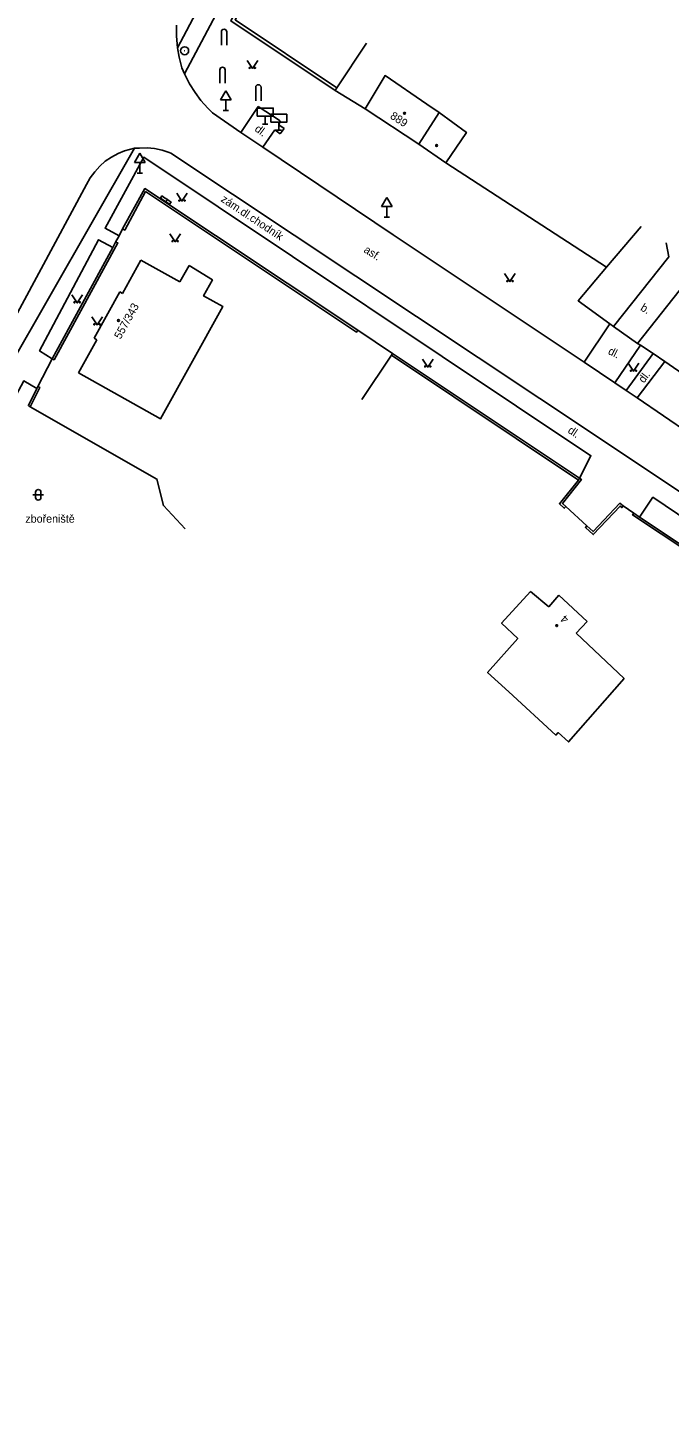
# Model space of a CAD drawing. Extents: x -577457 to -568404, y -1208466 to -1201387.
# Drawn here: x -568925.4 to -568865.3, y -1204449.9 to -1204319.2 of the extents above; entities that cross this region are included whole.
import ezdxf

# ---------------------------------------------------------------- set-up
doc = ezdxf.new("R2010")
doc.units = 0
for name, color, linetype in [('BUDOVY_MĚŘ', 7, 'Continuous'), ('BUDOVY_NEMĚŘ', 7, 'Continuous'), ('MAP_ZN_BP', 7, 'Continuous'), ('OBVOD_PILÍŘE', 7, 'Continuous'), ('POMOC_POPIS', 7, 'Continuous'), ('ROZHRANÍ_PLOCH', 7, 'Continuous'), ('ZN_BUDOV', 7, 'Continuous'), ('ZN_DOPLŇKOVÉ', 7, 'Continuous'), ('ZN_KULTUR', 7, 'Continuous'), ('Č_POPIS_ORIENT', 7, 'Continuous')]:
    doc.layers.add(name, color=color, linetype=linetype)

msp = doc.modelspace()

# ---------------------------------------------------------------- linework, layer by layer
at = {"layer": 'BUDOVY_MĚŘ'}
for points in [[(-568893.79, -1204326.77), (-568888.74, -1204330.09)], [(-568888.74, -1204330.09), (-568886.23, -1204331.82)], [(-568914.82, -1204340.97), (-568916.54, -1204344.07)], [(-568911.16, -1204343), (-568914.82, -1204340.97)], [(-568910.3, -1204341.45), (-568911.16, -1204343)], [(-568916.8, -1204343.92), (-568919.21, -1204348.27)], [(-568916.54, -1204344.07), (-568916.8, -1204343.92)], [(-568918.94, -1204348.42), (-568920.66, -1204351.53)], [(-568919.21, -1204348.27), (-568918.94, -1204348.42)], [(-568878.28, -1204372.02), (-568876.57, -1204373.46)], [(-568876.57, -1204373.46), (-568875.62, -1204372.34)], [(-568875.62, -1204372.34), (-568872.95, -1204374.82)], [(-568872.95, -1204374.82), (-568873.98, -1204375.92)], [(-568873.98, -1204375.92), (-568869.48, -1204380.17)]]:
    msp.add_lwpolyline(points, dxfattribs=at)
at = {"layer": 'BUDOVY_NEMĚŘ'}
for points in [[(-568893.79, -1204326.77), (-568891.91, -1204323.65), (-568888, -1204326.33), (-568886.84, -1204327.13), (-568888.74, -1204330.09)], [(-568886.84, -1204327.13), (-568884.28, -1204328.98), (-568886.23, -1204331.82)], [(-568920.66, -1204351.53), (-568912.99, -1204355.83), (-568907.14, -1204345.29), (-568908.93, -1204344.3), (-568908.11, -1204342.81), (-568910.3, -1204341.45)], [(-568878.28, -1204372.02), (-568880.99, -1204374.98), (-568879.47, -1204376.42), (-568882.3, -1204379.59), (-568880.32, -1204381.41), (-568875.89, -1204385.47), (-568875.67, -1204385.23), (-568874.71, -1204386.11), (-568869.48, -1204380.17)]]:
    msp.add_lwpolyline(points, dxfattribs=at)
at = {"layer": 'MAP_ZN_BP'}
for radius in [0.375, 0.0005]:
    msp.add_circle((-568910.71, -1204321.33), radius, dxfattribs=at)
at = {"layer": 'OBVOD_PILÍŘE'}
for points in [[(-568912.59, -1204335.11), (-568912.33, -1204335.28), (-568912.47, -1204335.49), (-568912.99, -1204335.15), (-568912.85, -1204334.94), (-568912.59, -1204335.11)], [(-568912.16, -1204335.4), (-568912.33, -1204335.28), (-568912.47, -1204335.49), (-568912.13, -1204335.72), (-568911.99, -1204335.51), (-568912.16, -1204335.4)]]:
    msp.add_lwpolyline(points, dxfattribs=at)
at = {"layer": 'ROZHRANÍ_PLOCH'}
for points in [[(-568911.38, -1204321.07), (-568893.08, -1204286.46)], [(-568910.72, -1204323.49), (-568903.74, -1204310.35), (-568902.53, -1204310.96)], [(-568911.49, -1204318.92), (-568911.49, -1204319.95)], [(-568911.49, -1204319.95), (-568911.38, -1204321.07)], [(-568911.38, -1204321.07), (-568911.22, -1204321.94)], [(-568911.22, -1204321.94), (-568910.96, -1204322.93)], [(-568910.96, -1204322.93), (-568910.72, -1204323.49)], [(-568910.72, -1204323.49), (-568910.25, -1204324.43)], [(-568910.25, -1204324.43), (-568909.74, -1204325.24)], [(-568909.74, -1204325.24), (-568909.18, -1204326)], [(-568909.18, -1204326), (-568908.54, -1204326.71)], [(-568908.54, -1204326.71), (-568908.09, -1204327.16)], [(-568905.44, -1204328.99), (-568903.83, -1204326.54)], [(-568903.83, -1204326.54), (-568901.74, -1204327.9)], [(-568908.09, -1204327.16), (-568905.44, -1204328.99)], [(-568901.74, -1204327.9), (-568901.88, -1204328.27)], [(-568905.44, -1204328.99), (-568903.37, -1204330.38)], [(-568902.25, -1204328.73), (-568903.37, -1204330.38)], [(-568901.76, -1204329.11), (-568902.25, -1204328.73)], [(-568901.88, -1204328.27), (-568901.38, -1204328.63)], [(-568901.38, -1204328.63), (-568901.76, -1204329.11)], [(-568986.96, -1204449.86), (-568983.6, -1204444.85), (-568969.76, -1204423.38), (-568960.92, -1204409.65), (-568953.77, -1204398.59), (-568948.99, -1204390.8), (-568944.8, -1204383.61), (-568940.67, -1204376.12), (-568935.59, -1204366.71), (-568927.34, -1204351.28), (-568915.4, -1204330.46)], [(-568769.88, -1204425.57), (-568772.01, -1204424.19), (-568813.6, -1204396.43), (-568816.36, -1204394.61), (-568871.63, -1204357.76), (-568912, -1204330.92), (-568912.15, -1204330.86), (-568912.83, -1204330.64), (-568913.53, -1204330.5), (-568914.24, -1204330.43), (-568914.96, -1204330.45), (-568915.4, -1204330.46), (-568916.36, -1204330.72), (-568916.94, -1204330.96), (-568917.57, -1204331.29), (-568918.15, -1204331.69), (-568918.68, -1204332.15), (-568919.15, -1204332.67), (-568919.56, -1204333.25), (-568919.91, -1204333.86), (-568928.89, -1204350.5)], [(-568903.37, -1204330.38), (-568891.17, -1204338.57)], [(-568916.86, -1204338.68), (-568918.18, -1204337.96), (-568914.54, -1204331.31), (-568872.61, -1204359.28), (-568873.67, -1204361.4)], [(-568891.17, -1204338.57), (-568873.23, -1204350.53)], [(-568917.45, -1204339.76), (-568918.78, -1204339.04), (-568924.31, -1204349.46), (-568923.13, -1204350.2)], [(-568865.55, -1204339.34), (-568865.31, -1204340.63), (-568870.48, -1204347.18)], [(-568863.64, -1204343.18), (-568863.75, -1204343.09), (-568868.23, -1204348.76)], [(-568870.83, -1204346.93), (-568873.23, -1204350.53)], [(-568867.97, -1204348.93), (-568870.36, -1204352.44)], [(-568869.29, -1204353.17), (-568866.76, -1204349.7)], [(-568870.36, -1204352.44), (-568873.23, -1204350.53)], [(-568868.26, -1204353.87), (-568865.68, -1204350.46)], [(-568924.58, -1204352.99), (-568925.8, -1204352.28), (-568933.95, -1204367.44), (-568939.17, -1204377.17), (-568939.95, -1204378.5)], [(-568870.36, -1204352.44), (-568869.29, -1204353.17)], [(-568869.29, -1204353.17), (-568868.26, -1204353.87)], [(-568863.32, -1204357.22), (-568868.26, -1204353.87)], [(-568868.04, -1204365.04), (-568866.8, -1204363.17), (-568859.95, -1204367.79), (-568860.81, -1204369.84)]]:
    msp.add_lwpolyline(points, dxfattribs=at)
at = {"layer": 'ZN_BUDOV'}
for centre in [(-568890.09, -1204327.19), (-568887.08, -1204330.21), (-568916.92, -1204346.61), (-568875.82, -1204375.21)]:
    msp.add_circle(centre, 0.0875, dxfattribs=at)
at = {"layer": 'ZN_DOPLŇKOVÉ'}
for p, q in [((-568907.27, -1204320.81), (-568907.27, -1204319.56)), ((-568906.77, -1204320.81), (-568906.77, -1204319.56)), ((-568907.41, -1204324.37), (-568907.41, -1204323.12)), ((-568906.91, -1204324.37), (-568906.91, -1204323.12)), ((-568906.85, -1204325.07), (-568907.35, -1204325.94)), ((-568906.85, -1204325.07), (-568906.35, -1204325.94)), ((-568904.05, -1204326.01), (-568904.05, -1204324.76)), ((-568903.55, -1204326.01), (-568903.55, -1204324.76)), ((-568907.35, -1204325.94), (-568906.35, -1204325.94)), ((-568906.85, -1204326.94), (-568906.85, -1204325.94)), ((-568907.1, -1204326.94), (-568906.6, -1204326.94)), ((-568903.4, -1204328.2), (-568902.9, -1204328.2)), ((-568903.15, -1204327.45), (-568903.15, -1204328.2)), ((-568901.89, -1204328.03), (-568901.89, -1204328.78)), ((-568902.14, -1204328.78), (-568901.64, -1204328.78)), ((-568914.92, -1204330.93), (-568915.42, -1204331.8)), ((-568915.42, -1204331.8), (-568914.42, -1204331.8)), ((-568914.92, -1204330.93), (-568914.42, -1204331.8)), ((-568914.92, -1204332.8), (-568914.92, -1204331.8)), ((-568915.17, -1204332.8), (-568914.67, -1204332.8)), ((-568891.74, -1204335.07), (-568892.24, -1204335.94)), ((-568892.24, -1204335.94), (-568891.24, -1204335.94)), ((-568891.74, -1204335.07), (-568891.24, -1204335.94)), ((-568891.74, -1204336.94), (-568891.74, -1204335.94)), ((-568891.99, -1204336.94), (-568891.49, -1204336.94))]:
    msp.add_line(p, q, dxfattribs=at)
for points in [[(-568902.53, -1204310.96), (-568906.37, -1204318.53), (-568896.6, -1204325.04)], [(-568902.4, -1204311.03), (-568902.26, -1204311.1), (-568905.98, -1204318.43), (-568896.43, -1204324.79)], [(-568893.66, -1204320.63), (-568896.43, -1204324.79)], [(-568896.43, -1204324.79), (-568896.6, -1204325.04)], [(-568896.6, -1204325.04), (-568893.79, -1204326.77)], [(-568886.23, -1204331.82), (-568871.14, -1204341.62)], [(-568894.47, -1204347.52), (-568914.44, -1204334.24), (-568916.53, -1204338.03)], [(-568894.47, -1204347.52), (-568894.58, -1204347.69), (-568914.37, -1204334.53), (-568916.33, -1204338.13), (-568916.53, -1204338.03)], [(-568917.19, -1204339.26), (-568916.86, -1204338.68), (-568916.53, -1204338.03)], [(-568867.91, -1204337.81), (-568871.14, -1204341.62)], [(-568917.19, -1204339.26), (-568916.98, -1204339.33), (-568922.95, -1204350.29), (-568923.13, -1204350.2)], [(-568917.45, -1204339.76), (-568923.13, -1204350.2)], [(-568917.19, -1204339.26), (-568917.45, -1204339.76)], [(-568871.14, -1204341.62), (-568873.8, -1204344.76), (-568870.83, -1204346.93)], [(-568891.21, -1204349.7), (-568894.47, -1204347.52)], [(-568870.48, -1204347.18), (-568870.83, -1204346.93)], [(-568870.48, -1204347.18), (-568868.23, -1204348.76)], [(-568867.97, -1204348.93), (-568868.23, -1204348.76)], [(-568866.76, -1204349.7), (-568867.97, -1204348.93)], [(-568923.13, -1204350.2), (-568924.48, -1204352.8)], [(-568894.1, -1204354.03), (-568891.32, -1204349.87)], [(-568891.32, -1204349.87), (-568891.21, -1204349.7)], [(-568873.78, -1204361.57), (-568891.32, -1204349.87)], [(-568891.21, -1204349.7), (-568873.67, -1204361.4)], [(-568866.76, -1204349.7), (-568865.68, -1204350.46)], [(-568861.42, -1204353.39), (-568865.68, -1204350.46)], [(-568924.58, -1204352.99), (-568925.36, -1204354.58), (-568925.19, -1204354.69)], [(-568925.19, -1204354.69), (-568924.3, -1204352.89), (-568924.48, -1204352.8)], [(-568924.48, -1204352.8), (-568924.58, -1204352.99)], [(-568925.19, -1204354.69), (-568913.31, -1204361.48), (-568912.71, -1204363.96), (-568910.65, -1204366.15)], [(-568873.78, -1204361.57), (-568875.56, -1204363.78), (-568875.11, -1204364.2), (-568874.97, -1204364.05)], [(-568873.67, -1204361.4), (-568873.5, -1204361.51), (-568875.29, -1204363.76), (-568874.97, -1204364.05)], [(-568873.67, -1204361.4), (-568873.78, -1204361.57)], [(-568872.99, -1204365.86), (-568874.97, -1204364.05)], [(-568872.99, -1204365.86), (-568873.13, -1204366.01), (-568872.39, -1204366.68), (-568869.88, -1204364), (-568869.7, -1204364.14), (-568869.58, -1204363.97)], [(-568872.99, -1204365.86), (-568872.4, -1204366.4), (-568869.91, -1204363.74), (-568869.58, -1204363.97)], [(-568868.6, -1204364.67), (-568869.58, -1204363.97)], [(-568860.69, -1204370.03), (-568860.75, -1204370.12), (-568868.71, -1204364.84), (-568868.6, -1204364.67)], [(-568868.6, -1204364.67), (-568868.04, -1204365.04)], [(-568868.04, -1204365.04), (-568860.81, -1204369.84)]]:
    msp.add_lwpolyline(points, dxfattribs=at)
for points in [[(-568903.9, -1204327.45), (-568902.4, -1204327.45), (-568902.4, -1204326.7), (-568903.9, -1204326.7)], [(-568902.64, -1204328.03), (-568901.14, -1204328.03), (-568901.14, -1204327.28), (-568902.64, -1204327.28)]]:
    msp.add_lwpolyline(points, close=True, dxfattribs=at)
for centre in [(-568907.02, -1204319.56), (-568907.16, -1204323.12), (-568903.8, -1204324.76)]:
    msp.add_arc(centre, 0.25, 0, 180, dxfattribs=at)
at = {"layer": 'ZN_KULTUR'}
for p, q in [((-568924.94, -1204362.95), (-568923.94, -1204362.95)), ((-568924.69, -1204363.2), (-568924.69, -1204362.7)), ((-568924.19, -1204363.2), (-568924.19, -1204362.7))]:
    msp.add_line(p, q, dxfattribs=at)
for points in [[(-568904.86, -1204322.24), (-568904.36, -1204322.99), (-568903.86, -1204322.24)], [(-568911.46, -1204334.67), (-568910.96, -1204335.42), (-568910.46, -1204334.67)], [(-568912.1, -1204338.48), (-568911.6, -1204339.23), (-568911.1, -1204338.48)], [(-568880.7, -1204342.22), (-568880.2, -1204342.97), (-568879.7, -1204342.22)], [(-568921.29, -1204344.21), (-568920.79, -1204344.96), (-568920.29, -1204344.21)], [(-568919.43, -1204346.27), (-568918.93, -1204347.02), (-568918.43, -1204346.27)], [(-568888.41, -1204350.22), (-568887.91, -1204350.97), (-568887.41, -1204350.22)], [(-568869.12, -1204350.62), (-568868.62, -1204351.37), (-568868.12, -1204350.62)]]:
    msp.add_lwpolyline(points, dxfattribs=at)
for centre in [(-568904.61, -1204322.94), (-568904.11, -1204322.94), (-568911.21, -1204335.37), (-568910.71, -1204335.37), (-568911.85, -1204339.18), (-568911.35, -1204339.18), (-568880.45, -1204342.92), (-568879.95, -1204342.92), (-568921.04, -1204344.91), (-568920.54, -1204344.91), (-568919.18, -1204346.97), (-568918.68, -1204346.97), (-568888.16, -1204350.92), (-568887.66, -1204350.92), (-568868.87, -1204351.32), (-568868.37, -1204351.32)]:
    msp.add_circle(centre, 0.05, dxfattribs=at)
for centre, start, end in [((-568924.44, -1204362.7), 0, 180), ((-568924.44, -1204363.2), 180, 360)]:
    msp.add_arc(centre, 0.25, start, end, dxfattribs=at)

# ---------------------------------------------------------------- texts
at = {"layer": 'POMOC_POPIS'}
for s, rotation, p in [('dl.', 323.42, (-568904.21, -1204328.79)), ('zám.dl.chodník', 326.2942, (-568907.38, -1204335.4)), ('asf.', 327.71, (-568893.98, -1204340.16)), ('b.', 328.36, (-568868.03, -1204345.6)), ('dl.', 333.39, (-568871.07, -1204349.72)), ('dl.', 52.89, (-568867.64, -1204352.53)), ('dl.', 326.2, (-568874.85, -1204357.08))]:
    msp.add_text(s, height=0.75, rotation=rotation, dxfattribs=at).set_placement(p)
msp.add_text('zbořeniště', height=0.75, dxfattribs=at).set_placement((-568925.65, -1204365.56))
at = {"layer": 'Č_POPIS_ORIENT'}
for s, rotation, p in [('889', 326.67, (-568891.51, -1204327.61)), ('557/343', 61.01, (-568916.72, -1204348.42)), ('4', 136.6, (-568874.62, -1204374.53))]:
    msp.add_text(s, height=0.75, rotation=rotation, dxfattribs=at).set_placement(p)

doc.saveas('drawing.dxf')
